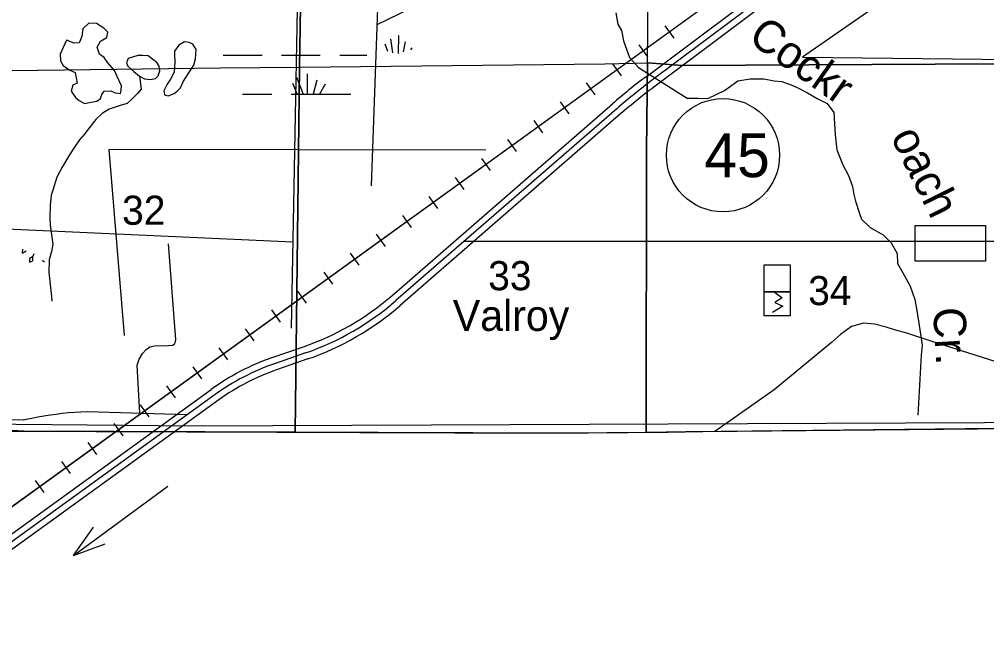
# Model space of a CAD drawing. Extents: x 380424 to 701066, y 1117407 to 1412949.
# Drawn here: x 484050 to 499000, y 1201019 to 1210569 of the extents above; entities that cross this region are included whole.
import ezdxf

# ---------------------------------------------------------------- set-up
doc = ezdxf.new("R2010")
doc.units = 0
for name, color, linetype in [('Communities and Subdivisions Names without Post Office', 7, 'Continuous'), ('County Boundary', 7, 'Continuous'), ('Culture', 7, 'Continuous'), ('Lakes and Ponds', 7, 'Continuous'), ('Lakes and Ponds Text', 7, 'Continuous'), ('Local Roads Improved', 7, 'Continuous'), ('Local Roads Paved', 7, 'Continuous'), ('Mangroves', 7, 'Continuous'), ('Masks for Text', 7, 'Continuous'), ('Narrow Canals', 7, 'Continuous'), ('Narrow River Creek and Branch and Slough', 7, 'Continuous'), ('Railroads', 7, 'Continuous'), ('Roadshilelds State Highways', 7, 'Continuous'), ('Section Lines', 7, 'Continuous'), ('Section Numbers', 7, 'Continuous'), ('Swamps', 7, 'Continuous'), ('Township  and Range lines', 7, 'Continuous'), ('US Highways Related Text', 7, 'Continuous'), ('US Route Divided Highway Outline and Fill', 7, 'Continuous'), ('US Routes Highway Center Lines', 7, 'Continuous')]:
    doc.layers.add(name, color=color, linetype=linetype)

msp = doc.modelspace()

# ---------------------------------------------------------------- linework, layer by layer
at = {"layer": 'County Boundary'}
msp.add_lwpolyline([(407327, 1177627), (411766, 1177580), (476748, 1204388), (477396, 1204378), (486744, 1204293), (531965, 1204479), (644544, 1204433)], dxfattribs=at)
at = {"layer": 'Culture'}
for p, q in [((495562, 1205989), (495562, 1206360)), ((495562, 1206360), (495962, 1206360)), ((495962, 1206360), (495962, 1205989)), ((495962, 1205989), (495562, 1205989))]:
    msp.add_line(p, q, dxfattribs=at)
msp.add_lwpolyline([(495962, 1206360), (495562, 1206360), (495562, 1206779), (495962, 1206779)], close=True, dxfattribs=at)
msp.add_lwpolyline([(495718, 1206360), (495839, 1206266), (495727, 1206198), (495848, 1206139), (495692, 1206039)], dxfattribs=at)
at = {"layer": 'Lakes and Ponds'}
for points in [[(485416, 1209900), (485358, 1209979), (485290, 1210032), (485253, 1210142), (485305, 1210232), (485400, 1210290), (485416, 1210369), (485353, 1210433), (485242, 1210506), (485126, 1210512), (485031, 1210422), (485015, 1210306), (484973, 1210206), (484899, 1210201), (484778, 1210248), (484725, 1210132), (484683, 1210032), (484688, 1209926), (484725, 1209858), (484831, 1209784), (484910, 1209747), (484942, 1209583), (484878, 1209552), (484852, 1209462), (484920, 1209362), (484973, 1209314), (485058, 1209272), (485158, 1209288), (485247, 1209304), (485305, 1209346), (485327, 1209409), (485358, 1209462), (485464, 1209467), (485532, 1209436), (485611, 1209425), (485622, 1209473), (485627, 1209541), (485564, 1209684), (485522, 1209779)], [(486714, 1209814), (486745, 1209862), (486772, 1209957), (486782, 1210104), (486730, 1210184), (486672, 1210210), (486603, 1210221), (486513, 1210173), (486450, 1210078), (486450, 1210020), (486455, 1209915), (486440, 1209756), (486387, 1209646), (486334, 1209567), (486281, 1209466), (486292, 1209403), (486350, 1209387), (486440, 1209424), (486487, 1209461), (486540, 1209514), (486587, 1209614)], [(486039, 1210004), (485960, 1210010), (485881, 1210010), (485733, 1209962), (485706, 1209899), (485728, 1209846), (485817, 1209762), (485907, 1209693), (485986, 1209651), (486076, 1209640), (486155, 1209656), (486197, 1209698), (486223, 1209772), (486213, 1209846), (486176, 1209904)]]:
    msp.add_lwpolyline(points, close=True, dxfattribs=at)
at = {"layer": 'Local Roads Improved'}
for points in [[(485910, 1204482), (485871, 1205229), (485900, 1205321), (485953, 1205409), (486012, 1205472), (486065, 1205511), (486138, 1205525), (486357, 1205530), (486420, 1205535), (486449, 1205559), (486464, 1205588), (486468, 1205622), (486357, 1207104)], [(486639, 1204458), (485097, 1204508), (485000, 1204504), (484905, 1204497), (484810, 1204489), (484714, 1204480), (484619, 1204468), (484525, 1204455), (484430, 1204441), (484335, 1204424), (484242, 1204406), (484148, 1204387), (484112, 1204379), (477932, 1204400)]]:
    msp.add_lwpolyline(points, dxfattribs=at)
at = {"layer": 'Local Roads Paved'}
msp.add_lwpolyline([(490929, 1207144), (496798, 1207144), (500315, 1207144)], dxfattribs=at)
at = {"layer": 'Mangroves'}
for points in [[(484099, 1207018), (484094, 1206959)], [(484094, 1206959), (484154, 1206996)], [(484275, 1206947), (484260, 1206908)], [(484260, 1206908), (484209, 1206870)], [(484209, 1206870), (484209, 1206819)], [(484209, 1206819), (484260, 1206838)], [(484260, 1206838), (484260, 1206896)], [(484407, 1206838), (484407, 1206846)], [(484437, 1206821), (484407, 1206838)]]:
    msp.add_lwpolyline(points, dxfattribs=at)
at = {"layer": 'Masks for Text'}
msp.add_lwpolyline([(497896, 1207387), (498982, 1207387), (498982, 1206834), (497896, 1206834)], close=True, dxfattribs=at)
at = {"layer": 'Narrow Canals'}
for points in [[(494587, 1215132), (494426, 1214795), (494225, 1214626), (494078, 1214452), (493893, 1214294), (493703, 1214136), (493571, 1214051), (493397, 1213935), (493197, 1213793), (492996, 1213593), (492859, 1213371), (492801, 1213208), (492754, 1213060), (492669, 1212923), (492564, 1212854), (492421, 1212775), (492226, 1212712), (492042, 1212638), (491873, 1212538), (491715, 1212332), (491556, 1212216), (490264, 1210818), (489575, 1210487)], [(488398, 1213743), (488250, 1205797)], [(489665, 1213057), (489489, 1208000)], [(499285, 1212157), (496153, 1209987), (501256, 1209927)], [(491261, 1208550), (485434, 1208561), (485671, 1205687)], [(488274, 1207126), (483617, 1207338)], [(505654, 1204321), (505222, 1204806), (504552, 1204806), (504362, 1204806), (504183, 1204774), (503977, 1204716), (502991, 1204421), (501810, 1205059), (499990, 1205011), (498191, 1205581), (497764, 1205723), (497574, 1205776), (497448, 1205813), (497268, 1205861), (497094, 1205876), (496910, 1205824), (496741, 1205702), (496604, 1205576), (495718, 1204848), (494800, 1204205)]]:
    msp.add_lwpolyline(points, dxfattribs=at)
at = {"layer": 'Narrow River Creek and Branch and Slough'}
for points in [[(493271, 1210671), (493297, 1210497), (493355, 1210396), (493387, 1210238), (493482, 1209980), (493613, 1209832), (493699, 1209774), (494373, 1209354), (494542, 1209354), (494688, 1209346), (494949, 1209469), (495153, 1209621), (495343, 1209653), (495554, 1209653), (495718, 1209621), (495833, 1209608), (495987, 1209555), (496071, 1209516), (496233, 1209432), (496379, 1209347), (496533, 1209270), (496640, 1209132), (496656, 1208785), (496686, 1208555), (496779, 1208324), (496863, 1208155), (496925, 1207985), (496948, 1207862), (496971, 1207762), (497032, 1207570), (497065, 1207484), (497197, 1207352), (497401, 1207239), (497523, 1207118), (497617, 1206955), (497622, 1206799), (497727, 1206620), (497817, 1206446), (497891, 1206240), (497922, 1206072), (497959, 1205840), (498002, 1205539), (497986, 1205381), (497936, 1204456)], [(485907, 1209693), (485930, 1209489), (485877, 1209426), (485782, 1209331), (485714, 1209268), (485592, 1209231), (485439, 1209183), (485329, 1209115), (485234, 1209020), (485133, 1208899), (485054, 1208793), (484980, 1208709), (484901, 1208593), (484812, 1208461), (484759, 1208361), (484711, 1208287), (484627, 1208134), (484569, 1207933), (484543, 1207854), (484527, 1207696), (484522, 1207511), (484527, 1207390), (484569, 1207095), (484548, 1206984), (484511, 1206857), (484506, 1206657), (484527, 1206472), (484548, 1206288), (484553, 1206214)]]:
    msp.add_lwpolyline(points, dxfattribs=at)
at = {"layer": 'Railroads'}
for p, q in [((494646, 1210767), (483412, 1202664)), ((494168, 1210281), (494033, 1210467)), ((493762, 1209988), (493628, 1210175)), ((493357, 1209696), (493222, 1209882)), ((492951, 1209403), (492817, 1209590)), ((492546, 1209111), (492411, 1209297)), ((492140, 1208818), (492006, 1209005)), ((491735, 1208526), (491600, 1208712)), ((491329, 1208233), (491195, 1208420)), ((490924, 1207941), (490789, 1208127)), ((490518, 1207648), (490383, 1207835)), ((490112, 1207356), (489978, 1207542)), ((489707, 1207063), (489572, 1207250)), ((489301, 1206771), (489167, 1206957)), ((488896, 1206478), (488761, 1206665)), ((488490, 1206186), (488356, 1206372)), ((488085, 1205893), (487950, 1206080)), ((487679, 1205601), (487545, 1205787)), ((487274, 1205308), (487139, 1205495)), ((486868, 1205016), (486734, 1205202)), ((486463, 1204723), (486328, 1204910)), ((486057, 1204431), (485923, 1204617)), ((485652, 1204138), (485517, 1204325)), ((485246, 1203846), (485112, 1204032)), ((484841, 1203553), (484706, 1203740)), ((484435, 1203261), (484301, 1203447))]:
    msp.add_line(p, q, dxfattribs=at)
for points in [[(497406, 1213415), (495384, 1211395), (494646, 1210767), (492884, 1209496)], [(492884, 1209496), (488018, 1205986)], [(488018, 1205986), (483412, 1202664)]]:
    msp.add_lwpolyline(points, dxfattribs=at)
at = {"layer": 'Roadshilelds State Highways'}
msp.add_circle((494925, 1208471), 875, dxfattribs=at)
at = {"layer": 'Section Lines'}
for points in [[(499192, 1215192), (499192, 1215169), (499184, 1209882), (494296, 1209856), (493765, 1209896), (493758, 1209896), (493811, 1215147), (494409, 1215147), (494765, 1215140)], [(488379, 1209832), (488313, 1204193), (488313, 1204193), (484121, 1204210), (484028, 1204211), (483050, 1204219), (483115, 1209768), (483128, 1209767), (487161, 1209818)], [(493758, 1209896), (493745, 1208544), (493735, 1204189), (493735, 1204189), (492521, 1204176), (489594, 1204188), (488313, 1204193), (488313, 1204193), (488379, 1209832), (493099, 1209884)], [(499184, 1209882), (499184, 1209854), (499145, 1204247), (494895, 1204202), (494353, 1204196), (493735, 1204189), (493735, 1204189), (493745, 1208544), (493758, 1209896), (493765, 1209896), (494296, 1209856)]]:
    msp.add_lwpolyline(points, close=True, dxfattribs=at)
for points in [[(488452, 1214206), (488379, 1209832), (493099, 1209884), (493758, 1209896), (493811, 1215147), (491667, 1215111)], [(483172, 1214660), (483166, 1214014), (483115, 1209768), (487161, 1209818), (488379, 1209832), (488452, 1214206)]]:
    msp.add_lwpolyline(points, dxfattribs=at)
at = {"layer": 'Swamps'}
for p, q in [((488101, 1210015), (488701, 1210015)), ((488331, 1209677), (488434, 1209415)), ((488500, 1209726), (488500, 1209415)), ((488645, 1209629), (488591, 1209415)), ((488270, 1209581), (488341, 1209415)), ((488778, 1209569), (488688, 1209415)), ((487501, 1209415), (487951, 1209415))]:
    msp.add_line(p, q, dxfattribs=at)
for points in [[(489823, 1210054), (489790, 1210268)], [(489908, 1210043), (489913, 1210318)], [(489985, 1210065), (490017, 1210220)], [(489745, 1210073), (489701, 1210188)], [(490099, 1210099), (490120, 1210128)], [(487201, 1210015), (487801, 1210015)], [(489001, 1210015), (489419, 1210015)], [(488251, 1209415), (489175, 1209415)]]:
    msp.add_lwpolyline(points, dxfattribs=at)
at = {"layer": 'Township  and Range lines'}
for p, q in [((494613, 1204201), (498863, 1204245)), ((498863, 1204245), (499379, 1204251)), ((483839, 1204209), (488031, 1204192)), ((488031, 1204192), (489312, 1204187)), ((489312, 1204187), (492239, 1204175)), ((492239, 1204175), (493453, 1204188)), ((493453, 1204188), (494070, 1204195)), ((494070, 1204195), (494613, 1204201))]:
    msp.add_line(p, q, dxfattribs=at)
at = {"layer": 'US Highways Related Text'}
for q in [(486347, 1203361), (485197, 1202724), (485375, 1202468)]:
    msp.add_line((484888, 1202286), q, dxfattribs=at)
at = {"layer": 'US Route Divided Highway Outline and Fill'}
for p, q in [((489806, 1206301), (493217, 1209264)), ((493348, 1209113), (489937, 1206150)), ((487959, 1205344), (488443, 1205512)), ((488509, 1205323), (488025, 1205155))]:
    msp.add_line(p, q, dxfattribs=at)
for points in [[(493735, 1209683), (495873, 1211286), (497172, 1212113), (500111, 1214427)], [(500234, 1214270), (497288, 1211949), (495987, 1211122), (493855, 1209523)], [(487133, 1204691), (482791, 1201555), (482674, 1201717), (487015, 1204853)]]:
    msp.add_lwpolyline(points, dxfattribs=at)
for centre, radius, start, end in [((499312, 1202247), 9295, 126.87, 130.9781), ((499312, 1202247), 9095, 126.87, 130.9781), ((487080, 1209437), 4155, 289.1532, 310.9923), ((487080, 1209437), 4355, 289.1524, 310.9919), ((489157, 1201889), 3657, 109.1201, 125.8453), ((489157, 1201889), 3457, 109.1201, 125.8453)]:
    msp.add_arc(centre, radius, start, end, dxfattribs=at)
at = {"layer": 'US Routes Highway Center Lines'}
for p, q in [((493282, 1209188), (489870, 1206225)), ((488474, 1205417), (487992, 1205250)), ((487074, 1204772), (482733, 1201636))]:
    msp.add_line(p, q, dxfattribs=at)
msp.add_lwpolyline([(500172, 1214348), (497230, 1212031), (495930, 1211204), (493795, 1209603)], dxfattribs=at)
for centre, radius, start, end in [((499312, 1202247), 9195, 126.87, 130.9781), ((487080, 1209437), 4255, 289.12, 310.9782), ((489157, 1201889), 3557, 109.1201, 125.8453)]:
    msp.add_arc(centre, radius, start, end, dxfattribs=at)

# ---------------------------------------------------------------- texts
at = {"layer": 'Communities and Subdivisions Names without Post Office'}
msp.add_text('Valroy', height=475, rotation=0.0004, dxfattribs=at).set_placement((490749, 1205757))
at = {"layer": 'Lakes and Ponds Text'}
for s, rotation, p in [('Cockr', 324.6785, (495291, 1210240)), ('oach', 296.4619, (497508, 1208759)), ('Cr.', 273.2842, (498170, 1206110))]:
    msp.add_text(s, height=500, rotation=rotation, dxfattribs=at).set_placement(p)
at = {"layer": 'Roadshilelds State Highways'}
msp.add_text('45', height=680, dxfattribs=at).set_placement((494637, 1208131))
at = {"layer": 'Section Numbers'}
for s, rotation, p in [('32', 0.0004, (485638, 1207396)), ('33', 0.0004, (491296, 1206385)), ('34', 0.0002, (496242, 1206155))]:
    msp.add_text(s, height=450, rotation=rotation, dxfattribs=at).set_placement(p)

doc.saveas('drawing.dxf')
